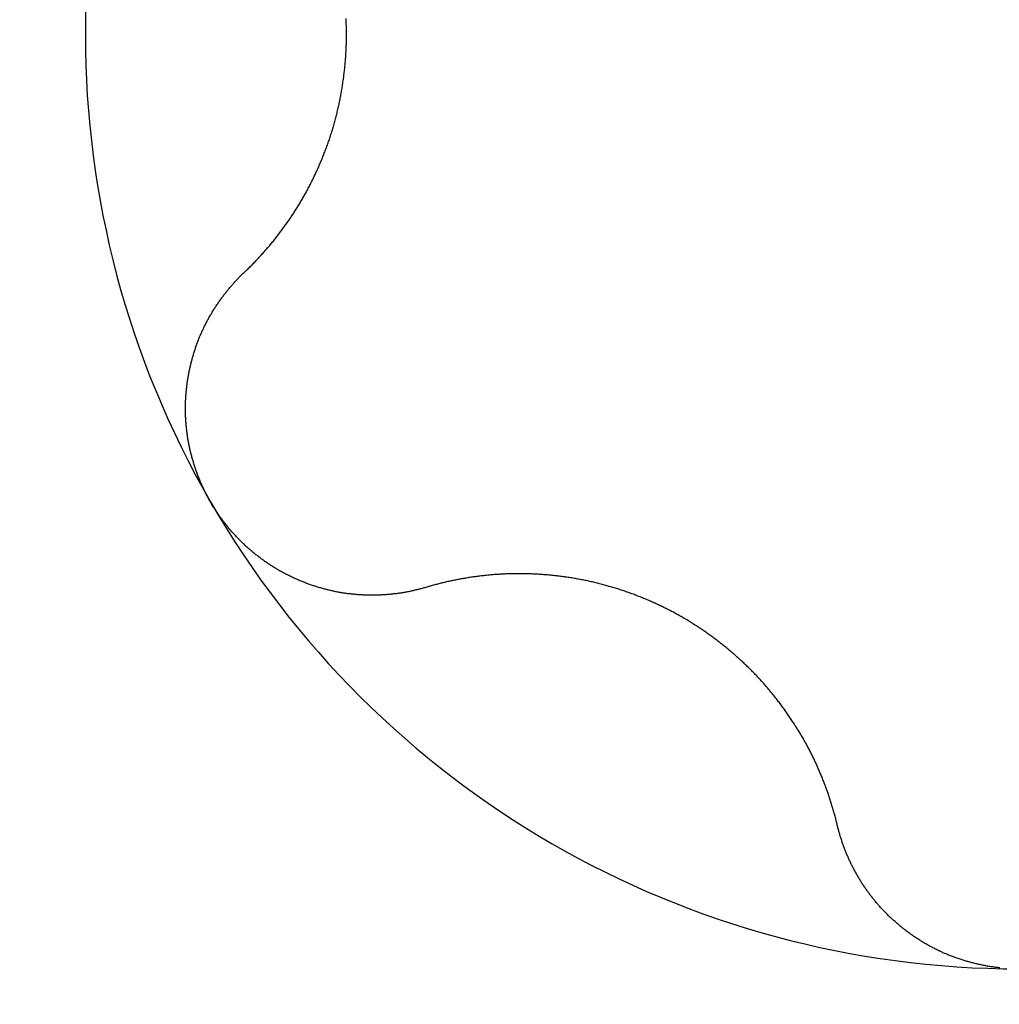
# Model space of a CAD drawing. Extents: x 1107 to 4046, y 937 to 3355.
# Tile 665 of 861: x 2272.42 to 2274.49, y 2903.97 to 2906.05. Entities that reach past the tile are written whole.
import ezdxf

# ---------------------------------------------------------------- set-up
doc = ezdxf.new("R2010")
doc.units = 0
doc.layers.add('KF_VIDA_L___C_BOTTOM', color=7, linetype='CONTINUOUS')

# ---------------------------------------------------------------- blocks, each defined once
blk = doc.blocks.new('KF_VIDA_L___C_BOTTOM')
at = {"layer": 'KF_VIDA_L___C_BOTTOM'}
for points in [[(85.9161, 30.4973, 0), (85.9178, 30.4989, 0), (85.9196, 30.5006, 0), (85.9213, 30.5023, 0), (85.9231, 30.5039, 0), (85.9248, 30.5056, 0), (85.9265, 30.5073, 0), (85.9282, 30.509, 0), (85.9299, 30.5107, 0), (85.9316, 30.5124, 0), (85.9333, 30.5141, 0), (85.935, 30.5159, 0), (85.9367, 30.5176, 0), (85.9384, 30.5193, 0), (85.9401, 30.521, 0), (85.9417, 30.5228, 0), (85.9434, 30.5245, 0), (85.945, 30.5263, 0), (85.9467, 30.528, 0), (85.9483, 30.5298, 0), (85.9499, 30.5316, 0), (85.9516, 30.5333, 0), (85.9532, 30.5351, 0), (85.9548, 30.5369, 0), (85.9564, 30.5387, 0), (85.958, 30.5405, 0), (85.9596, 30.5423, 0), (85.9612, 30.5441, 0), (85.9628, 30.5459, 0), (85.9643, 30.5477, 0), (85.9659, 30.5495, 0), (85.9675, 30.5513, 0), (85.969, 30.5531, 0), (85.9705, 30.555, 0), (85.9721, 30.5568, 0), (85.9736, 30.5586, 0), (85.9751, 30.5605, 0), (85.9767, 30.5623, 0), (85.9782, 30.5642, 0), (85.9797, 30.566, 0), (85.9812, 30.5679, 0), (85.9826, 30.5698, 0), (85.9841, 30.5716, 0), (85.9856, 30.5735, 0), (85.9871, 30.5754, 0), (85.9885, 30.5772, 0), (85.99, 30.5791, 0), (85.9914, 30.581, 0), (85.9928, 30.5829, 0), (85.9943, 30.5848, 0), (85.9957, 30.5867, 0), (85.9971, 30.5886, 0), (85.9985, 30.5905, 0), (85.9999, 30.5924, 0), (86.0013, 30.5943, 0), (86.0027, 30.5962, 0), (86.0041, 30.5981, 0), (86.0054, 30.6, 0), (86.0068, 30.602, 0), (86.0081, 30.6039, 0), (86.0095, 30.6058, 0), (86.0108, 30.6077, 0), (86.0121, 30.6097, 0), (86.0135, 30.6116, 0), (86.0148, 30.6136, 0), (86.0161, 30.6155, 0), (86.0174, 30.6174, 0), (86.0187, 30.6194, 0), (86.02, 30.6214, 0), (86.0212, 30.6233, 0), (86.0225, 30.6253, 0), (86.0238, 30.6273, 0), (86.0251, 30.6293, 0), (86.0264, 30.6313, 0), (86.0276, 30.6333, 0), (86.0289, 30.6354, 0), (86.0301, 30.6374, 0), (86.0314, 30.6395, 0), (86.0326, 30.6415, 0), (86.0339, 30.6436, 0), (86.0351, 30.6457, 0), (86.0364, 30.6477, 0), (86.0376, 30.6498, 0), (86.0388, 30.6519, 0), (86.04, 30.6541, 0), (86.0413, 30.6562, 0), (86.0425, 30.6583, 0), (86.0437, 30.6604, 0), (86.0449, 30.6626, 0), (86.0461, 30.6647, 0), (86.0473, 30.6669, 0), (86.0485, 30.6691, 0), (86.0496, 30.6713, 0), (86.0508, 30.6735, 0), (86.052, 30.6756, 0), (86.0531, 30.6779, 0), (86.0543, 30.6801, 0), (86.0555, 30.6823, 0), (86.0566, 30.6845, 0), (86.0577, 30.6868, 0), (86.0589, 30.689, 0), (86.06, 30.6913, 0), (86.0611, 30.6935, 0), (86.0622, 30.6958, 0), (86.0633, 30.6981, 0), (86.0645, 30.7003, 0), (86.0655, 30.7026, 0), (86.0666, 30.7049, 0), (86.0677, 30.7072, 0), (86.0688, 30.7095, 0), (86.0699, 30.7119, 0), (86.0709, 30.7142, 0), (86.072, 30.7165, 0), (86.073, 30.7188, 0), (86.0741, 30.7212, 0), (86.0751, 30.7235, 0), (86.0761, 30.7259, 0), (86.0772, 30.7283, 0), (86.0782, 30.7306, 0), (86.0792, 30.733, 0), (86.0802, 30.7354, 0), (86.0812, 30.7378, 0), (86.0821, 30.7402, 0), (86.0831, 30.7426, 0), (86.0841, 30.745, 0), (86.085, 30.7474, 0), (86.086, 30.7498, 0), (86.0869, 30.7523, 0), (86.0879, 30.7547, 0), (86.0888, 30.7571, 0), (86.0897, 30.7596, 0), (86.0906, 30.762, 0), (86.0915, 30.7645, 0), (86.0924, 30.7669, 0), (86.0933, 30.7694, 0), (86.0942, 30.7719, 0), (86.095, 30.7744, 0), (86.0959, 30.7768, 0), (86.0967, 30.7793, 0), (86.0976, 30.7818, 0), (86.0984, 30.7843, 0), (86.0992, 30.7868, 0), (86.1, 30.7893, 0), (86.1008, 30.7918, 0), (86.1016, 30.7943, 0), (86.1024, 30.7969, 0), (86.1031, 30.7994, 0), (86.1039, 30.8019, 0), (86.1047, 30.8044, 0), (86.1054, 30.807, 0), (86.1061, 30.8095, 0), (86.1068, 30.8121, 0), (86.1076, 30.8146, 0), (86.1083, 30.8172, 0), (86.109, 30.8197, 0), (86.1096, 30.8223, 0), (86.1103, 30.8249, 0), (86.111, 30.8274, 0), (86.1116, 30.83, 0), (86.1123, 30.8326, 0), (86.1129, 30.8351, 0), (86.1135, 30.8377, 0), (86.1141, 30.8403, 0), (86.1147, 30.8429, 0), (86.1153, 30.8455, 0), (86.1159, 30.8481, 0), (86.1165, 30.8507, 0), (86.1171, 30.8533, 0), (86.1176, 30.8558, 0), (86.1182, 30.8584, 0), (86.1187, 30.861, 0), (86.1192, 30.8637, 0), (86.1197, 30.8663, 0), (86.1202, 30.8689, 0), (86.1207, 30.8715, 0), (86.1212, 30.8741, 0), (86.1217, 30.8767, 0), (86.1222, 30.8793, 0), (86.1226, 30.8819, 0), (86.1231, 30.8845, 0), (86.1235, 30.8871, 0), (86.1239, 30.8898, 0), (86.1243, 30.8924, 0), (86.1247, 30.895, 0), (86.1251, 30.8976, 0), (86.1255, 30.9002, 0), (86.1259, 30.9028, 0), (86.1263, 30.9054, 0), (86.1266, 30.9081, 0), (86.127, 30.9107, 0), (86.1273, 30.9133, 0), (86.1276, 30.9159, 0), (86.128, 30.9185, 0), (86.1283, 30.9211, 0), (86.1286, 30.9238, 0), (86.1289, 30.9264, 0), (86.1291, 30.929, 0), (86.1294, 30.9316, 0), (86.1297, 30.9342, 0), (86.1299, 30.9368, 0), (86.1301, 30.9394, 0), (86.1304, 30.942, 0), (86.1306, 30.9446, 0), (86.1308, 30.9472, 0), (86.131, 30.9498, 0), (86.1312, 30.9524, 0), (86.1314, 30.955, 0), (86.1315, 30.9576, 0), (86.1317, 30.9602, 0), (86.1318, 30.9628, 0), (86.132, 30.9654, 0), (86.1321, 30.968, 0), (86.1322, 30.9705, 0), (86.1323, 30.9731, 0), (86.1324, 30.9757, 0), (86.1325, 30.9783, 0), (86.1326, 30.9808, 0), (86.1327, 30.9834, 0), (86.1327, 30.986, 0), (86.1328, 30.9885, 0), (86.1328, 30.9911, 0), (86.1329, 30.9936, 0), (86.1329, 30.9962, 0), (86.1329, 30.9987, 0), (86.1329, 31.0013, 0), (86.1329, 31.0038, 0), (86.1329, 31.0064, 0), (86.1328, 31.0089, 0), (86.1328, 31.0115, 0), (86.1327, 31.014, 0), (86.1327, 31.0166, 0), (86.1326, 31.0192, 0), (86.1325, 31.0217, 0), (86.1324, 31.0243, 0), (86.1323, 31.0269, 0), (86.1322, 31.0295, 0), (86.1321, 31.032, 0), (86.132, 31.0346, 0)], [(85.8451, 30.0125, 0), (85.8441, 30.0143, 0), (85.843, 30.0162, 0), (85.842, 30.018, 0), (85.841, 30.0199, 0), (85.84, 30.0217, 0), (85.839, 30.0236, 0), (85.838, 30.0255, 0), (85.837, 30.0273, 0), (85.836, 30.0292, 0), (85.835, 30.0311, 0), (85.8341, 30.033, 0), (85.8331, 30.0349, 0), (85.8322, 30.0369, 0), (85.8313, 30.0388, 0), (85.8304, 30.0407, 0), (85.8295, 30.0426, 0), (85.8286, 30.0446, 0), (85.8277, 30.0465, 0), (85.8268, 30.0485, 0), (85.8259, 30.0504, 0), (85.8251, 30.0524, 0), (85.8242, 30.0544, 0), (85.8234, 30.0563, 0), (85.8226, 30.0583, 0), (85.8218, 30.0603, 0), (85.821, 30.0623, 0), (85.8202, 30.0643, 0), (85.8194, 30.0663, 0), (85.8186, 30.0683, 0), (85.8178, 30.0703, 0), (85.8171, 30.0723, 0), (85.8164, 30.0744, 0), (85.8156, 30.0764, 0), (85.8149, 30.0784, 0), (85.8142, 30.0805, 0), (85.8135, 30.0825, 0), (85.8128, 30.0845, 0), (85.8121, 30.0866, 0), (85.8115, 30.0886, 0), (85.8108, 30.0907, 0), (85.8101, 30.0928, 0), (85.8095, 30.0948, 0), (85.8089, 30.0969, 0), (85.8083, 30.099, 0), (85.8077, 30.101, 0), (85.8071, 30.1031, 0), (85.8065, 30.1052, 0), (85.8059, 30.1073, 0), (85.8054, 30.1094, 0), (85.8048, 30.1115, 0), (85.8043, 30.1136, 0), (85.8038, 30.1157, 0), (85.8032, 30.1178, 0), (85.8027, 30.1199, 0), (85.8022, 30.122, 0), (85.8018, 30.1241, 0), (85.8013, 30.1262, 0), (85.8008, 30.1283, 0), (85.8004, 30.1304, 0), (85.8, 30.1326, 0), (85.7995, 30.1347, 0), (85.7991, 30.1368, 0), (85.7987, 30.1389, 0), (85.7983, 30.1411, 0), (85.798, 30.1432, 0), (85.7976, 30.1453, 0), (85.7972, 30.1475, 0), (85.7969, 30.1496, 0), (85.7966, 30.1517, 0), (85.7963, 30.1539, 0), (85.7959, 30.156, 0), (85.7956, 30.1582, 0), (85.7954, 30.1603, 0), (85.7951, 30.1624, 0), (85.7948, 30.1646, 0), (85.7946, 30.1667, 0), (85.7944, 30.1689, 0), (85.7941, 30.171, 0), (85.7939, 30.1732, 0), (85.7937, 30.1753, 0), (85.7935, 30.1775, 0), (85.7934, 30.1796, 0), (85.7932, 30.1818, 0), (85.7931, 30.1839, 0), (85.7929, 30.1861, 0), (85.7928, 30.1882, 0), (85.7927, 30.1904, 0), (85.7926, 30.1925, 0), (85.7925, 30.1946, 0), (85.7924, 30.1968, 0), (85.7924, 30.1989, 0), (85.7923, 30.2011, 0), (85.7923, 30.2032, 0), (85.7922, 30.2054, 0), (85.7922, 30.2075, 0), (85.7922, 30.2097, 0), (85.7922, 30.2118, 0), (85.7923, 30.2139, 0), (85.7923, 30.2161, 0), (85.7923, 30.2182, 0), (85.7924, 30.2204, 0), (85.7924, 30.2225, 0), (85.7925, 30.2246, 0), (85.7926, 30.2268, 0), (85.7927, 30.2289, 0), (85.7928, 30.231, 0), (85.793, 30.2331, 0), (85.7931, 30.2353, 0), (85.7932, 30.2374, 0), (85.7934, 30.2395, 0), (85.7936, 30.2416, 0), (85.7937, 30.2437, 0), (85.7939, 30.2459, 0), (85.7941, 30.248, 0), (85.7944, 30.2501, 0), (85.7946, 30.2522, 0), (85.7948, 30.2543, 0), (85.7951, 30.2564, 0), (85.7953, 30.2585, 0), (85.7956, 30.2606, 0), (85.7959, 30.2626, 0), (85.7961, 30.2647, 0), (85.7964, 30.2668, 0), (85.7968, 30.2689, 0), (85.7971, 30.271, 0), (85.7974, 30.273, 0), (85.7977, 30.2751, 0), (85.7981, 30.2772, 0), (85.7985, 30.2792, 0), (85.7988, 30.2813, 0), (85.7992, 30.2833, 0), (85.7996, 30.2854, 0), (85.8, 30.2874, 0), (85.8004, 30.2895, 0), (85.8008, 30.2915, 0), (85.8013, 30.2935, 0), (85.8017, 30.2956, 0), (85.8022, 30.2976, 0), (85.8026, 30.2996, 0), (85.8031, 30.3016, 0), (85.8036, 30.3036, 0), (85.8041, 30.3056, 0), (85.8046, 30.3076, 0), (85.8051, 30.3096, 0), (85.8056, 30.3116, 0), (85.8061, 30.3136, 0), (85.8067, 30.3156, 0), (85.8072, 30.3175, 0), (85.8078, 30.3195, 0), (85.8083, 30.3214, 0), (85.8089, 30.3234, 0), (85.8095, 30.3253, 0), (85.8101, 30.3273, 0), (85.8107, 30.3292, 0), (85.8113, 30.3311, 0), (85.8119, 30.3331, 0), (85.8125, 30.335, 0), (85.8132, 30.3369, 0), (85.8138, 30.3388, 0), (85.8145, 30.3407, 0), (85.8151, 30.3426, 0), (85.8158, 30.3445, 0), (85.8165, 30.3463, 0), (85.8172, 30.3482, 0), (85.8179, 30.3501, 0), (85.8186, 30.3519, 0), (85.8193, 30.3538, 0), (85.82, 30.3556, 0), (85.8207, 30.3574, 0), (85.8215, 30.3592, 0), (85.8222, 30.3611, 0), (85.823, 30.3629, 0), (85.8237, 30.3647, 0), (85.8245, 30.3665, 0), (85.8253, 30.3683, 0), (85.8261, 30.3701, 0), (85.8269, 30.3719, 0), (85.8277, 30.3737, 0), (85.8285, 30.3755, 0), (85.8294, 30.3773, 0), (85.8302, 30.3791, 0), (85.8311, 30.3808, 0), (85.8319, 30.3826, 0), (85.8328, 30.3844, 0), (85.8337, 30.3862, 0), (85.8346, 30.3879, 0), (85.8355, 30.3897, 0), (85.8364, 30.3915, 0), (85.8373, 30.3932, 0), (85.8382, 30.395, 0), (85.8392, 30.3967, 0), (85.8401, 30.3984, 0), (85.8411, 30.4002, 0), (85.842, 30.4019, 0), (85.843, 30.4037, 0), (85.844, 30.4054, 0), (85.845, 30.4071, 0), (85.846, 30.4088, 0), (85.847, 30.4105, 0), (85.848, 30.4122, 0), (85.849, 30.4139, 0), (85.85, 30.4156, 0), (85.8511, 30.4173, 0), (85.8521, 30.419, 0), (85.8532, 30.4207, 0), (85.8542, 30.4224, 0), (85.8553, 30.424, 0), (85.8564, 30.4257, 0), (85.8575, 30.4274, 0), (85.8586, 30.429, 0), (85.8597, 30.4307, 0), (85.8608, 30.4323, 0), (85.8619, 30.434, 0), (85.8631, 30.4356, 0), (85.8642, 30.4372, 0), (85.8654, 30.4389, 0), (85.8665, 30.4405, 0), (85.8677, 30.4421, 0), (85.8689, 30.4437, 0), (85.87, 30.4453, 0), (85.8712, 30.4469, 0), (85.8724, 30.4485, 0), (85.8736, 30.4501, 0), (85.8748, 30.4517, 0), (85.8761, 30.4532, 0), (85.8773, 30.4548, 0), (85.8785, 30.4564, 0), (85.8798, 30.4579, 0), (85.881, 30.4595, 0), (85.8823, 30.461, 0), (85.8835, 30.4625, 0), (85.8848, 30.4641, 0), (85.8861, 30.4656, 0), (85.8874, 30.4671, 0), (85.8887, 30.4686, 0), (85.89, 30.4701, 0), (85.8913, 30.4716, 0), (85.8926, 30.4731, 0), (85.8939, 30.4746, 0), (85.8953, 30.476, 0), (85.8966, 30.4775, 0), (85.898, 30.479, 0), (85.8993, 30.4804, 0), (85.9007, 30.4819, 0), (85.902, 30.4833, 0), (85.9034, 30.4847, 0), (85.9048, 30.4862, 0), (85.9062, 30.4876, 0), (85.9076, 30.489, 0), (85.909, 30.4904, 0), (85.9104, 30.4918, 0), (85.9118, 30.4932, 0), (85.9132, 30.4945, 0), (85.9146, 30.4959, 0), (85.9161, 30.4973, 0)], [(86.3004, 29.8316, 0), (86.2985, 29.831, 0), (86.2966, 29.8305, 0), (86.2947, 29.8299, 0), (86.2928, 29.8294, 0), (86.2909, 29.8289, 0), (86.289, 29.8283, 0), (86.2871, 29.8278, 0), (86.2852, 29.8274, 0), (86.2832, 29.8269, 0), (86.2813, 29.8264, 0), (86.2794, 29.8259, 0), (86.2774, 29.8255, 0), (86.2755, 29.825, 0), (86.2736, 29.8246, 0), (86.2716, 29.8242, 0), (86.2697, 29.8237, 0), (86.2677, 29.8233, 0), (86.2658, 29.8229, 0), (86.2638, 29.8226, 0), (86.2619, 29.8222, 0), (86.2599, 29.8218, 0), (86.258, 29.8214, 0), (86.256, 29.8211, 0), (86.2541, 29.8208, 0), (86.2521, 29.8204, 0), (86.2501, 29.8201, 0), (86.2482, 29.8198, 0), (86.2462, 29.8195, 0), (86.2442, 29.8192, 0), (86.2423, 29.8189, 0), (86.2403, 29.8187, 0), (86.2383, 29.8184, 0), (86.2364, 29.8182, 0), (86.2344, 29.8179, 0), (86.2324, 29.8177, 0), (86.2304, 29.8175, 0), (86.2284, 29.8172, 0), (86.2265, 29.817, 0), (86.2245, 29.8169, 0), (86.2225, 29.8167, 0), (86.2205, 29.8165, 0), (86.2185, 29.8163, 0), (86.2166, 29.8162, 0), (86.2146, 29.816, 0), (86.2126, 29.8159, 0), (86.2106, 29.8158, 0), (86.2086, 29.8157, 0), (86.2066, 29.8156, 0), (86.2046, 29.8155, 0), (86.2027, 29.8154, 0), (86.2007, 29.8153, 0), (86.1987, 29.8152, 0), (86.1967, 29.8152, 0), (86.1947, 29.8151, 0), (86.1927, 29.8151, 0), (86.1907, 29.8151, 0), (86.1888, 29.8151, 0), (86.1868, 29.8151, 0), (86.1848, 29.8151, 0), (86.1828, 29.8151, 0), (86.1808, 29.8151, 0), (86.1788, 29.8151, 0), (86.1768, 29.8152, 0), (86.1749, 29.8152, 0), (86.1729, 29.8153, 0), (86.1709, 29.8154, 0), (86.1689, 29.8155, 0), (86.167, 29.8156, 0), (86.165, 29.8157, 0), (86.163, 29.8158, 0), (86.161, 29.8159, 0), (86.1591, 29.816, 0), (86.1571, 29.8162, 0), (86.1551, 29.8163, 0), (86.1532, 29.8165, 0), (86.1512, 29.8167, 0), (86.1492, 29.8168, 0), (86.1473, 29.817, 0), (86.1453, 29.8172, 0), (86.1433, 29.8174, 0), (86.1414, 29.8177, 0), (86.1394, 29.8179, 0), (86.1375, 29.8181, 0), (86.1355, 29.8184, 0), (86.1336, 29.8187, 0), (86.1316, 29.8189, 0), (86.1297, 29.8192, 0), (86.1277, 29.8195, 0), (86.1258, 29.8198, 0), (86.1238, 29.8201, 0), (86.1219, 29.8205, 0), (86.1199, 29.8208, 0), (86.1179, 29.8211, 0), (86.116, 29.8215, 0), (86.114, 29.8219, 0), (86.112, 29.8222, 0), (86.1101, 29.8226, 0), (86.1081, 29.823, 0), (86.1061, 29.8235, 0), (86.1042, 29.8239, 0), (86.1022, 29.8243, 0), (86.1002, 29.8248, 0), (86.0982, 29.8252, 0), (86.0962, 29.8257, 0), (86.0943, 29.8262, 0), (86.0923, 29.8267, 0), (86.0903, 29.8272, 0), (86.0883, 29.8277, 0), (86.0864, 29.8282, 0), (86.0844, 29.8287, 0), (86.0824, 29.8293, 0), (86.0804, 29.8298, 0), (86.0784, 29.8304, 0), (86.0765, 29.831, 0), (86.0745, 29.8316, 0), (86.0725, 29.8322, 0), (86.0705, 29.8328, 0), (86.0686, 29.8334, 0), (86.0666, 29.834, 0), (86.0646, 29.8347, 0), (86.0626, 29.8353, 0), (86.0607, 29.836, 0), (86.0587, 29.8366, 0), (86.0567, 29.8373, 0), (86.0548, 29.838, 0), (86.0528, 29.8387, 0), (86.0508, 29.8394, 0), (86.0489, 29.8402, 0), (86.0469, 29.8409, 0), (86.0449, 29.8417, 0), (86.043, 29.8424, 0), (86.041, 29.8432, 0), (86.0391, 29.844, 0), (86.0371, 29.8448, 0), (86.0352, 29.8456, 0), (86.0332, 29.8464, 0), (86.0313, 29.8472, 0), (86.0293, 29.8481, 0), (86.0274, 29.8489, 0), (86.0255, 29.8498, 0), (86.0235, 29.8506, 0), (86.0216, 29.8515, 0), (86.0197, 29.8524, 0), (86.0178, 29.8533, 0), (86.0158, 29.8542, 0), (86.0139, 29.8551, 0), (86.012, 29.8561, 0), (86.0101, 29.857, 0), (86.0082, 29.858, 0), (86.0063, 29.8589, 0), (86.0044, 29.8599, 0), (86.0025, 29.8609, 0), (86.0006, 29.8619, 0), (85.9988, 29.8629, 0), (85.9969, 29.8639, 0), (85.995, 29.865, 0), (85.9931, 29.866, 0), (85.9913, 29.867, 0), (85.9894, 29.8681, 0), (85.9876, 29.8692, 0), (85.9857, 29.8703, 0), (85.9839, 29.8714, 0), (85.982, 29.8725, 0), (85.9802, 29.8736, 0), (85.9784, 29.8747, 0), (85.9766, 29.8759, 0), (85.9747, 29.877, 0), (85.9729, 29.8782, 0), (85.9711, 29.8793, 0), (85.9693, 29.8805, 0), (85.9675, 29.8817, 0), (85.9657, 29.8829, 0), (85.964, 29.8841, 0), (85.9622, 29.8854, 0), (85.9604, 29.8866, 0), (85.9587, 29.8878, 0), (85.9569, 29.8891, 0), (85.9552, 29.8904, 0), (85.9534, 29.8916, 0), (85.9517, 29.8929, 0), (85.95, 29.8942, 0), (85.9482, 29.8955, 0), (85.9465, 29.8968, 0), (85.9448, 29.8982, 0), (85.9431, 29.8995, 0), (85.9414, 29.9008, 0), (85.9397, 29.9022, 0), (85.9381, 29.9036, 0), (85.9364, 29.9049, 0), (85.9347, 29.9063, 0), (85.9331, 29.9077, 0), (85.9314, 29.9091, 0), (85.9298, 29.9105, 0), (85.9281, 29.9119, 0), (85.9265, 29.9134, 0), (85.9249, 29.9148, 0), (85.9233, 29.9162, 0), (85.9217, 29.9177, 0), (85.9201, 29.9192, 0), (85.9185, 29.9206, 0), (85.9169, 29.9221, 0), (85.9153, 29.9236, 0), (85.9138, 29.9251, 0), (85.9122, 29.9266, 0), (85.9107, 29.9281, 0), (85.9091, 29.9296, 0), (85.9076, 29.9312, 0), (85.9061, 29.9327, 0), (85.9046, 29.9343, 0), (85.9031, 29.9358, 0), (85.9016, 29.9374, 0), (85.9001, 29.9389, 0), (85.8986, 29.9405, 0), (85.8971, 29.9421, 0), (85.8957, 29.9437, 0), (85.8942, 29.9453, 0), (85.8928, 29.9469, 0), (85.8913, 29.9485, 0), (85.8899, 29.9501, 0), (85.8885, 29.9517, 0), (85.8871, 29.9534, 0), (85.8857, 29.955, 0), (85.8843, 29.9567, 0), (85.8829, 29.9583, 0), (85.8816, 29.96, 0), (85.8802, 29.9616, 0), (85.8788, 29.9633, 0), (85.8775, 29.965, 0), (85.8762, 29.9667, 0), (85.8748, 29.9684, 0), (85.8735, 29.9701, 0), (85.8722, 29.9718, 0), (85.8709, 29.9735, 0), (85.8697, 29.9752, 0), (85.8684, 29.9769, 0), (85.8671, 29.9787, 0), (85.8659, 29.9804, 0), (85.8646, 29.9821, 0), (85.8634, 29.9839, 0), (85.8622, 29.9856, 0), (85.861, 29.9874, 0), (85.8598, 29.9891, 0), (85.8586, 29.9909, 0), (85.8574, 29.9927, 0), (85.8562, 29.9945, 0), (85.8551, 29.9962, 0), (85.8539, 29.998, 0), (85.8528, 29.9998, 0), (85.8516, 30.0016, 0), (85.8505, 30.0034, 0), (85.8494, 30.0052, 0), (85.8483, 30.007, 0), (85.8472, 30.0089, 0), (85.8462, 30.0107, 0), (85.8451, 30.0125, 0)], [(87.1712, 29.3289, 0), (87.1706, 29.3312, 0), (87.17, 29.3335, 0), (87.1695, 29.3359, 0), (87.1689, 29.3382, 0), (87.1683, 29.3406, 0), (87.1677, 29.3429, 0), (87.1671, 29.3452, 0), (87.1665, 29.3476, 0), (87.1658, 29.3499, 0), (87.1652, 29.3522, 0), (87.1645, 29.3545, 0), (87.1639, 29.3569, 0), (87.1632, 29.3592, 0), (87.1626, 29.3615, 0), (87.1619, 29.3638, 0), (87.1612, 29.3661, 0), (87.1605, 29.3684, 0), (87.1598, 29.3707, 0), (87.1591, 29.373, 0), (87.1584, 29.3753, 0), (87.1577, 29.3776, 0), (87.157, 29.3799, 0), (87.1562, 29.3822, 0), (87.1555, 29.3845, 0), (87.1547, 29.3868, 0), (87.154, 29.389, 0), (87.1532, 29.3913, 0), (87.1524, 29.3936, 0), (87.1516, 29.3958, 0), (87.1509, 29.3981, 0), (87.1501, 29.4004, 0), (87.1492, 29.4026, 0), (87.1484, 29.4049, 0), (87.1476, 29.4071, 0), (87.1468, 29.4094, 0), (87.146, 29.4116, 0), (87.1451, 29.4138, 0), (87.1443, 29.4161, 0), (87.1434, 29.4183, 0), (87.1426, 29.4205, 0), (87.1417, 29.4227, 0), (87.1408, 29.4249, 0), (87.1399, 29.4272, 0), (87.139, 29.4294, 0), (87.1381, 29.4316, 0), (87.1372, 29.4338, 0), (87.1363, 29.436, 0), (87.1354, 29.4381, 0), (87.1345, 29.4403, 0), (87.1336, 29.4425, 0), (87.1326, 29.4447, 0), (87.1317, 29.4468, 0), (87.1307, 29.449, 0), (87.1298, 29.4512, 0), (87.1288, 29.4533, 0), (87.1278, 29.4555, 0), (87.1268, 29.4576, 0), (87.1259, 29.4597, 0), (87.1249, 29.4619, 0), (87.1239, 29.464, 0), (87.1229, 29.4661, 0), (87.1219, 29.4682, 0), (87.1208, 29.4704, 0), (87.1198, 29.4725, 0), (87.1188, 29.4746, 0), (87.1178, 29.4767, 0), (87.1167, 29.4788, 0), (87.1157, 29.4809, 0), (87.1146, 29.4829, 0), (87.1135, 29.4851, 0), (87.1124, 29.4872, 0), (87.1113, 29.4893, 0), (87.1102, 29.4914, 0), (87.1091, 29.4935, 0), (87.108, 29.4956, 0), (87.1068, 29.4977, 0), (87.1057, 29.4998, 0), (87.1045, 29.5019, 0), (87.1034, 29.504, 0), (87.1022, 29.5061, 0), (87.101, 29.5082, 0), (87.0998, 29.5104, 0), (87.0986, 29.5125, 0), (87.0974, 29.5146, 0), (87.0961, 29.5167, 0), (87.0949, 29.5188, 0), (87.0937, 29.5209, 0), (87.0924, 29.523, 0), (87.0911, 29.5252, 0), (87.0899, 29.5273, 0), (87.0886, 29.5294, 0), (87.0873, 29.5315, 0), (87.086, 29.5336, 0), (87.0846, 29.5357, 0), (87.0833, 29.5378, 0), (87.082, 29.5399, 0), (87.0806, 29.5421, 0), (87.0793, 29.5442, 0), (87.0779, 29.5463, 0), (87.0765, 29.5484, 0), (87.0751, 29.5505, 0), (87.0737, 29.5526, 0), (87.0723, 29.5547, 0), (87.0709, 29.5568, 0), (87.0695, 29.5589, 0), (87.0681, 29.561, 0), (87.0666, 29.5631, 0), (87.0652, 29.5651, 0), (87.0637, 29.5672, 0), (87.0622, 29.5693, 0), (87.0608, 29.5714, 0), (87.0593, 29.5735, 0), (87.0578, 29.5756, 0), (87.0562, 29.5776, 0), (87.0547, 29.5797, 0), (87.0532, 29.5818, 0), (87.0517, 29.5838, 0), (87.0501, 29.5859, 0), (87.0486, 29.588, 0), (87.047, 29.59, 0), (87.0454, 29.5921, 0), (87.0438, 29.5941, 0), (87.0422, 29.5962, 0), (87.0406, 29.5982, 0), (87.039, 29.6002, 0), (87.0374, 29.6023, 0), (87.0358, 29.6043, 0), (87.0341, 29.6063, 0), (87.0325, 29.6083, 0), (87.0308, 29.6104, 0), (87.0291, 29.6124, 0), (87.0275, 29.6144, 0), (87.0258, 29.6164, 0), (87.0241, 29.6184, 0), (87.0224, 29.6204, 0), (87.0207, 29.6224, 0), (87.019, 29.6243, 0), (87.0172, 29.6263, 0), (87.0155, 29.6283, 0), (87.0137, 29.6302, 0), (87.012, 29.6322, 0), (87.0102, 29.6342, 0), (87.0084, 29.6361, 0), (87.0067, 29.638, 0), (87.0049, 29.64, 0), (87.0031, 29.6419, 0), (87.0013, 29.6438, 0), (86.9994, 29.6457, 0), (86.9976, 29.6477, 0), (86.9958, 29.6496, 0), (86.9939, 29.6515, 0), (86.9921, 29.6533, 0), (86.9902, 29.6552, 0), (86.9884, 29.6571, 0), (86.9865, 29.659, 0), (86.9846, 29.6608, 0), (86.9827, 29.6627, 0), (86.9808, 29.6646, 0), (86.9789, 29.6664, 0), (86.977, 29.6682, 0), (86.9751, 29.6701, 0), (86.9731, 29.6719, 0), (86.9712, 29.6737, 0), (86.9692, 29.6755, 0), (86.9673, 29.6773, 0), (86.9653, 29.6791, 0), (86.9634, 29.6809, 0), (86.9614, 29.6827, 0), (86.9594, 29.6844, 0), (86.9574, 29.6862, 0), (86.9554, 29.688, 0), (86.9534, 29.6897, 0), (86.9514, 29.6914, 0), (86.9494, 29.6932, 0), (86.9474, 29.6949, 0), (86.9454, 29.6966, 0), (86.9434, 29.6983, 0), (86.9413, 29.7, 0), (86.9393, 29.7017, 0), (86.9372, 29.7034, 0), (86.9352, 29.7051, 0), (86.9331, 29.7068, 0), (86.9311, 29.7084, 0), (86.929, 29.7101, 0), (86.9269, 29.7117, 0), (86.9249, 29.7133, 0), (86.9228, 29.715, 0), (86.9207, 29.7166, 0), (86.9186, 29.7182, 0), (86.9165, 29.7198, 0), (86.9144, 29.7214, 0), (86.9123, 29.723, 0), (86.9102, 29.7245, 0), (86.9081, 29.7261, 0), (86.906, 29.7277, 0), (86.9038, 29.7292, 0), (86.9017, 29.7307, 0), (86.8996, 29.7323, 0), (86.8974, 29.7338, 0), (86.8953, 29.7353, 0), (86.8932, 29.7368, 0), (86.891, 29.7383, 0), (86.8889, 29.7398, 0), (86.8867, 29.7413, 0), (86.8846, 29.7427, 0), (86.8824, 29.7442, 0), (86.8802, 29.7456, 0), (86.8781, 29.747, 0), (86.8759, 29.7485, 0), (86.8737, 29.7499, 0), (86.8716, 29.7513, 0), (86.8694, 29.7527, 0), (86.8672, 29.7541, 0), (86.865, 29.7554, 0), (86.8628, 29.7568, 0), (86.8607, 29.7582, 0), (86.8585, 29.7595, 0), (86.8563, 29.7608, 0), (86.8541, 29.7622, 0), (86.8519, 29.7635, 0), (86.8497, 29.7648, 0), (86.8475, 29.7661, 0), (86.8453, 29.7673, 0), (86.8431, 29.7686, 0), (86.8409, 29.7699, 0), (86.8387, 29.7711, 0), (86.8365, 29.7724, 0), (86.8342, 29.7736, 0), (86.832, 29.7749, 0), (86.8297, 29.7761, 0), (86.8275, 29.7773, 0), (86.8252, 29.7785, 0), (86.8229, 29.7797, 0), (86.8207, 29.7809, 0), (86.8184, 29.7821, 0), (86.8161, 29.7833, 0), (86.8138, 29.7845, 0), (86.8115, 29.7857, 0), (86.8091, 29.7868, 0), (86.8068, 29.788, 0), (86.8045, 29.7891, 0), (86.8022, 29.7903, 0), (86.7998, 29.7914, 0), (86.7975, 29.7926, 0), (86.7951, 29.7937, 0), (86.7927, 29.7948, 0), (86.7904, 29.7959, 0), (86.788, 29.797, 0), (86.7856, 29.7981, 0), (86.7832, 29.7992, 0), (86.7808, 29.8002, 0), (86.7784, 29.8013, 0), (86.776, 29.8024, 0), (86.7736, 29.8034, 0), (86.7712, 29.8044, 0), (86.7688, 29.8055, 0), (86.7663, 29.8065, 0), (86.7639, 29.8075, 0), (86.7615, 29.8085, 0), (86.759, 29.8095, 0), (86.7566, 29.8105, 0), (86.7541, 29.8115, 0), (86.7516, 29.8125, 0), (86.7492, 29.8134, 0), (86.7467, 29.8144, 0), (86.7442, 29.8153, 0), (86.7418, 29.8163, 0), (86.7393, 29.8172, 0), (86.7368, 29.8181, 0), (86.7343, 29.819, 0), (86.7318, 29.8199, 0), (86.7293, 29.8208, 0), (86.7268, 29.8217, 0), (86.7243, 29.8226, 0), (86.7218, 29.8234, 0), (86.7193, 29.8243, 0), (86.7168, 29.8252, 0), (86.7142, 29.826, 0), (86.7117, 29.8268, 0), (86.7092, 29.8276, 0), (86.7067, 29.8284, 0), (86.7041, 29.8292, 0), (86.7016, 29.83, 0), (86.6991, 29.8308, 0), (86.6965, 29.8316, 0), (86.694, 29.8323, 0), (86.6914, 29.8331, 0), (86.6889, 29.8338, 0), (86.6863, 29.8346, 0), (86.6838, 29.8353, 0), (86.6812, 29.836, 0), (86.6787, 29.8367, 0), (86.6761, 29.8374, 0), (86.6736, 29.8381, 0), (86.671, 29.8387, 0), (86.6684, 29.8394, 0), (86.6659, 29.84, 0), (86.6633, 29.8407, 0), (86.6607, 29.8413, 0), (86.6582, 29.8419, 0), (86.6556, 29.8425, 0), (86.653, 29.8431, 0), (86.6504, 29.8437, 0), (86.6479, 29.8443, 0), (86.6453, 29.8448, 0), (86.6427, 29.8454, 0), (86.6402, 29.8459, 0), (86.6376, 29.8465, 0), (86.635, 29.847, 0), (86.6324, 29.8475, 0), (86.6299, 29.848, 0), (86.6273, 29.8485, 0), (86.6247, 29.849, 0), (86.6221, 29.8494, 0), (86.6195, 29.8499, 0), (86.617, 29.8503, 0), (86.6144, 29.8508, 0), (86.6118, 29.8512, 0), (86.6092, 29.8516, 0), (86.6067, 29.852, 0), (86.6041, 29.8524, 0), (86.6015, 29.8528, 0), (86.599, 29.8532, 0), (86.5964, 29.8536, 0), (86.5938, 29.8539, 0), (86.5913, 29.8543, 0), (86.5887, 29.8546, 0), (86.5861, 29.8549, 0), (86.5836, 29.8553, 0), (86.581, 29.8556, 0), (86.5785, 29.8559, 0), (86.5759, 29.8562, 0), (86.5733, 29.8564, 0), (86.5708, 29.8567, 0), (86.5682, 29.857, 0), (86.5657, 29.8572, 0), (86.5631, 29.8575, 0), (86.5606, 29.8577, 0), (86.5581, 29.8579, 0), (86.5555, 29.8581, 0), (86.553, 29.8583, 0), (86.5505, 29.8585, 0), (86.5479, 29.8587, 0), (86.5454, 29.8589, 0), (86.5429, 29.8591, 0), (86.5404, 29.8592, 0), (86.5379, 29.8594, 0), (86.5353, 29.8595, 0), (86.5328, 29.8596, 0), (86.5303, 29.8598, 0), (86.5278, 29.8599, 0), (86.5253, 29.86, 0), (86.5228, 29.8601, 0), (86.5204, 29.8602, 0), (86.5179, 29.8602, 0), (86.5154, 29.8603, 0), (86.5129, 29.8604, 0), (86.5105, 29.8604, 0), (86.508, 29.8605, 0), (86.5055, 29.8605, 0), (86.5031, 29.8605, 0), (86.5006, 29.8605, 0), (86.4982, 29.8605, 0), (86.4957, 29.8605, 0), (86.4933, 29.8605, 0), (86.4909, 29.8605, 0), (86.4884, 29.8605, 0), (86.486, 29.8604, 0), (86.4836, 29.8604, 0), (86.4812, 29.8603, 0), (86.4788, 29.8603, 0), (86.4764, 29.8602, 0), (86.474, 29.8601, 0), (86.4716, 29.8601, 0), (86.4693, 29.86, 0), (86.4669, 29.8599, 0), (86.4645, 29.8597, 0), (86.4622, 29.8596, 0), (86.4598, 29.8595, 0), (86.4575, 29.8594, 0), (86.4551, 29.8592, 0), (86.4528, 29.8591, 0), (86.4505, 29.8589, 0), (86.4481, 29.8587, 0), (86.4458, 29.8586, 0), (86.4435, 29.8584, 0), (86.4411, 29.8582, 0), (86.4388, 29.858, 0), (86.4364, 29.8578, 0), (86.4341, 29.8576, 0), (86.4317, 29.8573, 0), (86.4294, 29.8571, 0), (86.4271, 29.8569, 0), (86.4247, 29.8566, 0), (86.4224, 29.8564, 0), (86.42, 29.8561, 0), (86.4177, 29.8558, 0), (86.4153, 29.8555, 0), (86.413, 29.8552, 0), (86.4106, 29.8549, 0), (86.4082, 29.8546, 0), (86.4059, 29.8543, 0), (86.4035, 29.854, 0), (86.4012, 29.8537, 0), (86.3988, 29.8533, 0), (86.3965, 29.853, 0), (86.3941, 29.8526, 0), (86.3918, 29.8523, 0), (86.3894, 29.8519, 0), (86.387, 29.8515, 0), (86.3847, 29.8511, 0), (86.3823, 29.8507, 0), (86.38, 29.8503, 0), (86.3776, 29.8499, 0), (86.3753, 29.8495, 0), (86.3729, 29.849, 0), (86.3706, 29.8486, 0), (86.3682, 29.8482, 0), (86.3659, 29.8477, 0), (86.3635, 29.8472, 0), (86.3611, 29.8468, 0), (86.3588, 29.8463, 0), (86.3564, 29.8458, 0), (86.3541, 29.8453, 0), (86.3517, 29.8448, 0), (86.3494, 29.8443, 0), (86.3471, 29.8438, 0), (86.3447, 29.8432, 0), (86.3424, 29.8427, 0), (86.34, 29.8421, 0), (86.3377, 29.8416, 0), (86.3353, 29.841, 0), (86.333, 29.8405, 0), (86.3307, 29.8399, 0), (86.3283, 29.8393, 0), (86.326, 29.8387, 0), (86.3237, 29.8381, 0), (86.3213, 29.8375, 0), (86.319, 29.8368, 0), (86.3167, 29.8362, 0), (86.3143, 29.8356, 0), (86.312, 29.8349, 0), (86.3097, 29.8343, 0), (86.3074, 29.8336, 0), (86.3051, 29.8329, 0), (86.3027, 29.8323, 0), (86.3004, 29.8316, 0)], [(87.5152, 29.0271, 0), (87.5131, 29.0274, 0), (87.5109, 29.0276, 0), (87.5088, 29.0279, 0), (87.5067, 29.0281, 0), (87.5046, 29.0284, 0), (87.5024, 29.0287, 0), (87.5003, 29.029, 0), (87.4982, 29.0293, 0), (87.4961, 29.0296, 0), (87.4939, 29.03, 0), (87.4918, 29.0303, 0), (87.4897, 29.0307, 0), (87.4876, 29.031, 0), (87.4854, 29.0314, 0), (87.4833, 29.0318, 0), (87.4812, 29.0322, 0), (87.4791, 29.0326, 0), (87.477, 29.033, 0), (87.4749, 29.0335, 0), (87.4727, 29.0339, 0), (87.4706, 29.0344, 0), (87.4685, 29.0348, 0), (87.4664, 29.0353, 0), (87.4643, 29.0358, 0), (87.4622, 29.0363, 0), (87.4601, 29.0368, 0), (87.458, 29.0374, 0), (87.4559, 29.0379, 0), (87.4538, 29.0385, 0), (87.4517, 29.039, 0), (87.4497, 29.0396, 0), (87.4476, 29.0402, 0), (87.4455, 29.0408, 0), (87.4434, 29.0414, 0), (87.4413, 29.042, 0), (87.4393, 29.0426, 0), (87.4372, 29.0433, 0), (87.4351, 29.0439, 0), (87.4331, 29.0446, 0), (87.431, 29.0452, 0), (87.429, 29.0459, 0), (87.4269, 29.0466, 0), (87.4249, 29.0473, 0), (87.4228, 29.048, 0), (87.4208, 29.0488, 0), (87.4187, 29.0495, 0), (87.4167, 29.0503, 0), (87.4147, 29.051, 0), (87.4127, 29.0518, 0), (87.4107, 29.0526, 0), (87.4086, 29.0534, 0), (87.4066, 29.0542, 0), (87.4046, 29.055, 0), (87.4026, 29.0558, 0), (87.4006, 29.0567, 0), (87.3987, 29.0575, 0), (87.3967, 29.0584, 0), (87.3947, 29.0592, 0), (87.3927, 29.0601, 0), (87.3908, 29.061, 0), (87.3888, 29.0619, 0), (87.3869, 29.0628, 0), (87.3849, 29.0637, 0), (87.383, 29.0647, 0), (87.381, 29.0656, 0), (87.3791, 29.0666, 0), (87.3772, 29.0675, 0), (87.3753, 29.0685, 0), (87.3734, 29.0695, 0), (87.3715, 29.0705, 0), (87.3696, 29.0715, 0), (87.3677, 29.0725, 0), (87.3658, 29.0736, 0), (87.3639, 29.0746, 0), (87.362, 29.0757, 0), (87.3602, 29.0767, 0), (87.3583, 29.0778, 0), (87.3565, 29.0789, 0), (87.3546, 29.0799, 0), (87.3528, 29.081, 0), (87.351, 29.0821, 0), (87.3491, 29.0833, 0), (87.3473, 29.0844, 0), (87.3455, 29.0855, 0), (87.3437, 29.0867, 0), (87.3419, 29.0878, 0), (87.3401, 29.089, 0), (87.3384, 29.0902, 0), (87.3366, 29.0913, 0), (87.3348, 29.0925, 0), (87.3331, 29.0937, 0), (87.3313, 29.0949, 0), (87.3296, 29.0961, 0), (87.3278, 29.0974, 0), (87.3261, 29.0986, 0), (87.3244, 29.0998, 0), (87.3227, 29.1011, 0), (87.321, 29.1023, 0), (87.3193, 29.1036, 0), (87.3176, 29.1049, 0), (87.3159, 29.1061, 0), (87.3143, 29.1074, 0), (87.3126, 29.1087, 0), (87.3109, 29.11, 0), (87.3093, 29.1113, 0), (87.3077, 29.1126, 0), (87.306, 29.114, 0), (87.3044, 29.1153, 0), (87.3028, 29.1166, 0), (87.3012, 29.118, 0), (87.2996, 29.1193, 0), (87.298, 29.1207, 0), (87.2964, 29.122, 0), (87.2949, 29.1234, 0), (87.2933, 29.1248, 0), (87.2917, 29.1262, 0), (87.2902, 29.1276, 0), (87.2887, 29.1289, 0), (87.2871, 29.1303, 0), (87.2856, 29.1318, 0), (87.2841, 29.1332, 0), (87.2826, 29.1346, 0), (87.2811, 29.136, 0), (87.2797, 29.1374, 0), (87.2782, 29.1389, 0), (87.2767, 29.1403, 0), (87.2753, 29.1418, 0), (87.2738, 29.1432, 0), (87.2724, 29.1447, 0), (87.271, 29.1461, 0), (87.2696, 29.1476, 0), (87.2682, 29.1491, 0), (87.2668, 29.1506, 0), (87.2654, 29.152, 0), (87.264, 29.1535, 0), (87.2626, 29.155, 0), (87.2613, 29.1565, 0), (87.2599, 29.158, 0), (87.2586, 29.1595, 0), (87.2573, 29.161, 0), (87.256, 29.1626, 0), (87.2547, 29.1641, 0), (87.2534, 29.1656, 0), (87.2521, 29.1671, 0), (87.2508, 29.1686, 0), (87.2496, 29.1702, 0), (87.2483, 29.1717, 0), (87.2471, 29.1733, 0), (87.2458, 29.1748, 0), (87.2446, 29.1763, 0), (87.2434, 29.1779, 0), (87.2422, 29.1795, 0), (87.241, 29.181, 0), (87.2398, 29.1826, 0), (87.2386, 29.1842, 0), (87.2375, 29.1857, 0), (87.2363, 29.1873, 0), (87.2352, 29.1889, 0), (87.234, 29.1905, 0), (87.2329, 29.1921, 0), (87.2317, 29.1938, 0), (87.2306, 29.1954, 0), (87.2295, 29.197, 0), (87.2284, 29.1986, 0), (87.2273, 29.2003, 0), (87.2262, 29.2019, 0), (87.2251, 29.2036, 0), (87.224, 29.2053, 0), (87.223, 29.2069, 0), (87.2219, 29.2086, 0), (87.2208, 29.2103, 0), (87.2198, 29.2119, 0), (87.2188, 29.2136, 0), (87.2177, 29.2153, 0), (87.2167, 29.217, 0), (87.2157, 29.2187, 0), (87.2147, 29.2204, 0), (87.2137, 29.2222, 0), (87.2127, 29.2239, 0), (87.2117, 29.2256, 0), (87.2108, 29.2273, 0), (87.2098, 29.2291, 0), (87.2088, 29.2308, 0), (87.2079, 29.2326, 0), (87.207, 29.2343, 0), (87.206, 29.2361, 0), (87.2051, 29.2378, 0), (87.2042, 29.2396, 0), (87.2033, 29.2414, 0), (87.2024, 29.2432, 0), (87.2015, 29.2449, 0), (87.2006, 29.2467, 0), (87.1998, 29.2485, 0), (87.1989, 29.2503, 0), (87.1981, 29.2521, 0), (87.1972, 29.2539, 0), (87.1964, 29.2557, 0), (87.1956, 29.2575, 0), (87.1948, 29.2593, 0), (87.1939, 29.2612, 0), (87.1931, 29.263, 0), (87.1924, 29.2648, 0), (87.1916, 29.2666, 0), (87.1908, 29.2685, 0), (87.1901, 29.2703, 0), (87.1893, 29.2722, 0), (87.1886, 29.274, 0), (87.1878, 29.2759, 0), (87.1871, 29.2777, 0), (87.1864, 29.2796, 0), (87.1857, 29.2814, 0), (87.185, 29.2833, 0), (87.1843, 29.2852, 0), (87.1836, 29.287, 0), (87.183, 29.2889, 0), (87.1823, 29.2908, 0), (87.1816, 29.2927, 0), (87.181, 29.2945, 0), (87.1804, 29.2964, 0), (87.1798, 29.2983, 0), (87.1791, 29.3002, 0), (87.1785, 29.3021, 0), (87.178, 29.304, 0), (87.1774, 29.3059, 0), (87.1768, 29.3078, 0), (87.1762, 29.3097, 0), (87.1757, 29.3116, 0), (87.1751, 29.3135, 0), (87.1746, 29.3154, 0), (87.1741, 29.3173, 0), (87.1736, 29.3192, 0), (87.1731, 29.3212, 0), (87.1726, 29.3231, 0), (87.1721, 29.325, 0), (87.1716, 29.3269, 0), (87.1712, 29.3289, 0)]]:
    blk.add_polyline3d(points, dxfattribs=at)
for radius in [4.85, 4.2]:
    blk.add_circle((87.5555, 31), radius, dxfattribs=at)
for centre, radius, start, end in [((51.5, 53.5), 53.5, 270, 0), ((87.5555, 31), 1.975, 150, 210), ((87.5555, 31), 1.975, 210, 270)]:
    blk.add_arc(centre, radius, start, end, dxfattribs=at)

msp = doc.modelspace()

# ---------------------------------------------------------------- block references
at = {"layer": 'KF_VIDA_L___C_BOTTOM'}
msp.add_blockref('KF_VIDA_L___C_BOTTOM', (2186.9791, 2875.0183), dxfattribs=at)

doc.saveas('drawing.dxf')
